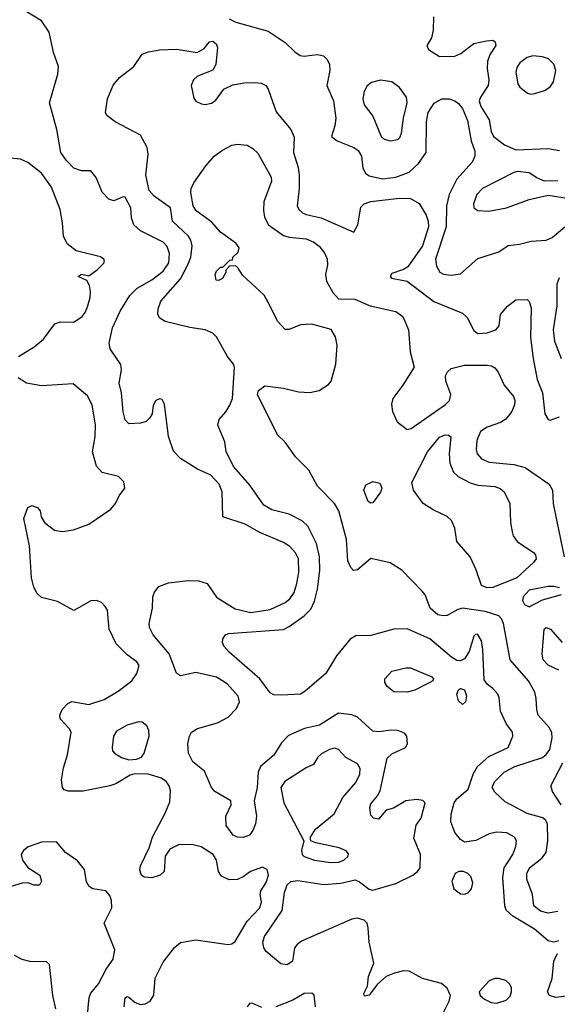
# Model space of a CAD drawing. Extents: x 1173029 to 1307123, y 522559 to 678521.
# Tile 262 of 623: x 1255081 to 1257903, y 585759 to 590921. Entities that reach past the tile are written whole.
import ezdxf

# ---------------------------------------------------------------- set-up
doc = ezdxf.new("R2010")
doc.units = 0

msp = doc.modelspace()

# ---------------------------------------------------------------- linework, layer by layer
at = {"layer": '0CON10XD'}
for points in [[(1257300, 585705), (1257334.6, 585775), (1257341.5, 585805), (1257325, 585843.1), (1257295, 585867.5), (1257195, 585894.6), (1257125, 585932.3), (1257095, 585933.6), (1257047.6, 585922.4), (1257005, 585904.2), (1256960, 585865), (1256915, 585806.7), (1256891.7, 585801.7), (1256887.5, 585815), (1256905.8, 585854.2), (1256912.1, 585905), (1256940.6, 585975), (1256914.6, 586085), (1256910.4, 586160.4), (1256904.6, 586184.6), (1256889.5, 586199.5), (1256855, 586210.8), (1256825, 586205.2), (1256560.1, 586089.9), (1256537, 586073), (1256524.3, 586055), (1256513.1, 585985), (1256485, 585966.4), (1256451.7, 585971.7), (1256375, 586035.6), (1256362, 586055), (1256357.3, 586085), (1256366.9, 586115), (1256459.1, 586250.9), (1256471.3, 586345), (1256485, 586385.8), (1256505, 586401.9), (1256541.7, 586408.3), (1256677.5, 586387.5), (1256766.8, 586393.2), (1256841.8, 586411.8), (1256865, 586401.5), (1256915, 586362.9), (1256935, 586356.9), (1257055, 586391.8), (1257144.2, 586435), (1257169.2, 586455), (1257182.5, 586475), (1257184.3, 586545), (1257150.3, 586629.7), (1257162.7, 586697.3), (1257188.8, 586735), (1257210, 586815), (1257197.3, 586827.3), (1257165, 586832), (1257107.5, 586825), (1257043.6, 586786.4), (1257003.9, 586776.1), (1256965, 586728.8), (1256937.5, 586735), (1256925, 586750), (1256918.8, 586791.2), (1256925, 586810), (1256958.9, 586851.1), (1256972.5, 586877.5), (1257010.5, 587049.5), (1257035, 587072.5), (1257106.7, 587105), (1257116.7, 587125), (1257113.3, 587165), (1257100.5, 587180.5), (1257065, 587194.3), (1257033.4, 587196.6), (1256965, 587187.5), (1256935, 587190.8), (1256855, 587263.5), (1256825, 587276.2), (1256755, 587284.5), (1256693, 587247), (1256655, 587221.5), (1256575.3, 587204.7), (1256492.6, 587167.4), (1256455, 587129.5), (1256414.8, 587065.2), (1256345.4, 587005), (1256332.8, 586975), (1256328.4, 586895), (1256312.1, 586825), (1256323.8, 586745), (1256319.1, 586705), (1256305, 586670), (1256287.1, 586645), (1256255, 586633.1), (1256224.5, 586634.5), (1256201.2, 586645), (1256165.5, 586695.5), (1256162.9, 586745), (1256192, 586805), (1256188.8, 586825), (1256104.7, 586874.7), (1256088.1, 586895), (1256050.7, 586980.7), (1255990.5, 587030.5), (1255966.5, 587075), (1255964.5, 587125), (1255972.9, 587165), (1255983.6, 587185), (1256015, 587205.3), (1256120, 587235), (1256175, 587263.3), (1256219.8, 587310.2), (1256234.4, 587345), (1256227.8, 587375), (1256169.6, 587439.6), (1256115, 587473.1), (1256005, 587497.5), (1255925, 587481.1), (1255905, 587494.2), (1255865.3, 587595.3), (1255781.2, 587695), (1255762.1, 587735), (1255760.9, 587755), (1255779.2, 587835), (1255780.8, 587895), (1255789.7, 587920.3), (1255811.3, 587948.7), (1255862.4, 587967.6), (1255965, 587980.3), (1256019.2, 587979.2), (1256064.7, 587964.7), (1256115, 587893.8), (1256212.2, 587832.2), (1256295, 587812.2), (1256395, 587827.8), (1256475, 587865.3), (1256498.9, 587885), (1256521.7, 587918.3), (1256536.5, 587965), (1256545.9, 588025), (1256544, 588095), (1256529.6, 588125), (1256498.7, 588158.7), (1256465, 588180.7), (1256342, 588232), (1256265.3, 588275.3), (1256146.7, 588315), (1256144.6, 588445), (1256128.5, 588485), (1256085, 588532.5), (1256014.7, 588564.7), (1255925, 588619.6), (1255889, 588659), (1255861.8, 588735), (1255841.4, 588905), (1255828.8, 588928.8), (1255815, 588933.8), (1255796.1, 588923.9), (1255782.7, 588897.3), (1255776.2, 588855), (1255765, 588833.3), (1255745, 588814), (1255716.2, 588806.2), (1255655, 588802), (1255635, 588823.3), (1255624.5, 588865), (1255615.6, 588965), (1255603.1, 589015), (1255615.8, 589085), (1255612.7, 589112.7), (1255555.8, 589195), (1255551.4, 589225), (1255567.8, 589305), (1255608, 589392), (1255658.9, 589475), (1255697.2, 589512.8), (1255775, 589557.3), (1255835, 589602.9), (1255863.7, 589646.3), (1255867.9, 589695), (1255855, 589731.9), (1255835, 589753.8), (1255715, 589814.6), (1255681.1, 589845), (1255667.3, 589882.7), (1255664.3, 589935), (1255635, 589990), (1255625, 589991.2), (1255575, 589970.8), (1255549.4, 589979.4), (1255515, 590016), (1255483, 590093), (1255455, 590128.8), (1255405, 590128.6), (1255365, 590141.5), (1255325, 590183.5), (1255297.3, 590225), (1255276, 590345), (1255237.5, 590485), (1255282.2, 590635), (1255285.6, 590675), (1255258, 590748), (1255236.9, 590855), (1255195, 590914.3), (1255115, 590964.3)], [(1256180.9, 590925), (1256215, 590907.1), (1256385, 590861.2), (1256475, 590801.8), (1256525, 590752.1), (1256553.2, 590733.2), (1256575, 590729.6), (1256615, 590735.4), (1256645, 590739.1), (1256675, 590730.5), (1256695, 590712.9), (1256707.1, 590685), (1256709.6, 590655), (1256693.3, 590575), (1256728.9, 590495), (1256740, 590405), (1256735.8, 590364.2), (1256718.3, 590308.3), (1256747.5, 590285), (1256835, 590251.2), (1256857.5, 590235), (1256874.5, 590205), (1256882.2, 590142.2), (1256896.9, 590116.9), (1256915, 590101.8), (1256985, 590087.1), (1257056.2, 590095), (1257125, 590122.2), (1257173.7, 590166.3), (1257213.9, 590225), (1257216.2, 590385), (1257225.4, 590434.6), (1257257.3, 590482.7), (1257297.5, 590505), (1257334.4, 590505.6), (1257365, 590495.6), (1257385, 590481.9), (1257405, 590454.4), (1257431.7, 590391.7), (1257450.8, 590285), (1257469.3, 590230.7), (1257470.8, 590205), (1257456.7, 590173.3), (1257375.9, 590085), (1257336, 590004), (1257322.1, 589945), (1257319.3, 589835), (1257264.2, 589665), (1257268.9, 589628.9), (1257287.1, 589597.1), (1257305, 589586.7), (1257345, 589580.9), (1257395, 589589.1), (1257485, 589669.1), (1257595.8, 589704.2), (1257645, 589736.2), (1257705, 589743.3), (1257765, 589760), (1257845, 589764), (1257875, 589778), (1257942, 589835)], [(1257253.6, 590935), (1257250.5, 590865), (1257241.9, 590825), (1257217.5, 590785), (1257226, 590765), (1257285, 590728.6), (1257365, 590730), (1257396.3, 590743.7), (1257465, 590796.4), (1257530.9, 590809.1), (1257565, 590813.8), (1257576.2, 590805), (1257580, 590785), (1257549.6, 590740.4), (1257535.9, 590704.1), (1257534.2, 590665), (1257543, 590605), (1257539.6, 590575), (1257499.4, 590515), (1257492.5, 590495), (1257501.8, 590465), (1257544.6, 590395), (1257555.4, 590335), (1257567.7, 590307.7), (1257625, 590265.3), (1257685, 590238.4), (1257855, 590246.1), (1257915, 590235.5)], [(1257616.7, 586423.3), (1257623.8, 586475), (1257668.5, 586545), (1257685, 586586.7), (1257687.9, 586615), (1257678.5, 586635), (1257637.1, 586657.1), (1257585, 586661.5), (1257545, 586653.1), (1257475, 586616.9), (1257415, 586608.8), (1257395, 586622.5), (1257365, 586660), (1257344.8, 586715), (1257345.9, 586755), (1257360.8, 586815), (1257375, 586835.2), (1257434.1, 586885.9), (1257460.8, 586965), (1257484.4, 587005.6), (1257542.7, 587057.3), (1257644.2, 587105), (1257670, 587165), (1257668, 587185), (1257635, 587231.2), (1257603.8, 587295), (1257597.5, 587365), (1257590, 587385), (1257565, 587414), (1257536.2, 587435), (1257519.5, 587459.5), (1257511.4, 587618.6), (1257505.5, 587665), (1257485, 587698), (1257475, 587698.8), (1257465, 587688.8), (1257440.8, 587609.2), (1257415, 587570.8), (1257395, 587558.6), (1257375, 587561.4), (1257347.9, 587577.9), (1257234.4, 587675), (1257115, 587727.3), (1257044.5, 587725.5), (1256925, 587691.5), (1256845, 587690), (1256816.5, 587673.5), (1256744.4, 587585.6), (1256687.2, 587492.8), (1256580.3, 587399.7), (1256555, 587384.4), (1256455, 587380), (1256415, 587381.4), (1256395, 587392.5), (1256341.5, 587465), (1256180.6, 587605), (1256153.3, 587636.7), (1256145.8, 587655), (1256148, 587675), (1256161.2, 587695), (1256176.7, 587703.3), (1256465, 587724.4), (1256495, 587739.1), (1256574.2, 587795.8), (1256609.1, 587830.9), (1256628.1, 587871.9), (1256644.3, 587935.7), (1256657.1, 588035), (1256655.3, 588105), (1256639.6, 588175), (1256593.1, 588265), (1256563.1, 588293.1), (1256495, 588328.9), (1256405, 588350.5), (1256361.9, 588375), (1256289.9, 588479.9), (1256205, 588575.7), (1256164.6, 588655), (1256157.1, 588707.1), (1256121.2, 588795), (1256128, 588825), (1256162.5, 588865), (1256185, 588900), (1256198.2, 588935), (1256208.1, 589098.1), (1256203.3, 589115), (1256172.5, 589155), (1256115, 589257.5), (1256095, 589276.9), (1256055.4, 589295.4), (1255975, 589306.7), (1255845, 589337.8), (1255816.2, 589356.2), (1255805.6, 589375), (1255807.3, 589405), (1255822.5, 589445), (1255925, 589562.9), (1255964, 589636), (1255978.8, 589675), (1255986.5, 589735), (1255979.3, 589765), (1255966.8, 589785), (1255883.3, 589865), (1255873.1, 589935), (1255786.3, 589996.3), (1255760.9, 590025), (1255743.1, 590105), (1255755.7, 590215), (1255749.8, 590250.2), (1255714.7, 590314.7), (1255582.9, 590385), (1255538.8, 590418.8), (1255531.2, 590435), (1255542.5, 590505), (1255572.7, 590577.3), (1255605, 590616.8), (1255680.5, 590675), (1255725, 590739.2), (1255757.4, 590752.6), (1255815, 590762.7), (1255905, 590766.1), (1256012.1, 590747.9), (1256050, 590770), (1256077.5, 590805), (1256095, 590808.8), (1256112, 590795), (1256119.4, 590775), (1256110, 590685), (1256094.3, 590655.7), (1256015, 590624.5), (1255993.1, 590605), (1255981.6, 590575), (1255995, 590508.8), (1256005, 590494.3), (1256035, 590479.4), (1256055, 590475.8), (1256087.3, 590482.7), (1256111.2, 590498.8), (1256153.2, 590556.8), (1256199.2, 590579.2), (1256259.8, 590590.2), (1256315, 590592.3), (1256348, 590588), (1256372.5, 590575), (1256385, 590556.2), (1256428.1, 590438.1), (1256505.2, 590345.2), (1256521.8, 590305), (1256517.6, 590225), (1256542.5, 590145), (1256548.6, 590105), (1256548.3, 590035), (1256538, 589945), (1256547.1, 589925), (1256565, 589908.8), (1256585, 589898.8), (1256662.8, 589882.8), (1256835, 589806.7), (1256855.4, 589844.6), (1256872.4, 589937.6), (1256889.2, 589955), (1256925, 589968), (1257075, 589984.7), (1257132.8, 589982.8), (1257177.2, 589957.2), (1257215.2, 589895.2), (1257225.9, 589865), (1257226.2, 589835), (1257194.7, 589735), (1257118.1, 589625), (1257095, 589610.6), (1257035, 589590.8), (1257026, 589575), (1257032, 589565), (1257115, 589549.6), (1257255, 589442.5), (1257405, 589382.5), (1257429.5, 589359.5), (1257465, 589290.6), (1257485.5, 589275.5), (1257535, 589279.6), (1257580, 589295), (1257598, 589315), (1257604, 589375), (1257641.7, 589418.3), (1257685, 589452.5), (1257745, 589453.3), (1257755, 589443.3), (1257765, 589410), (1257762.9, 589255), (1257776.9, 589145), (1257797.5, 589035), (1257825.3, 588965.3), (1257837.1, 588855), (1257854.2, 588824.2), (1257865, 588821.2), (1257915, 588838.1)], [(1257765, 590531.1), (1257785, 590534.4), (1257835, 590549.5), (1257865, 590568.6), (1257882.2, 590595), (1257895.6, 590655), (1257885, 590687.5), (1257855.8, 590715), (1257825, 590725.5), (1257775, 590730.4), (1257745, 590722.1), (1257705.7, 590695), (1257689.8, 590670.2), (1257685.6, 590645), (1257695.6, 590585), (1257706.3, 590566.3), (1257746.3, 590536.3), (1257765, 590531.1)], [(1257025, 590286), (1257065, 590292.2), (1257076.7, 590303.3), (1257085.4, 590325), (1257094.8, 590405.2), (1257114.1, 590485), (1257110.7, 590515), (1257075.2, 590565.2), (1257035, 590594.6), (1256975, 590603.8), (1256928.2, 590591.8), (1256905, 590574.3), (1256889.6, 590545), (1256882, 590505), (1256889.3, 590475), (1256935, 590414.3), (1256978.1, 590308.1), (1256995, 590294.7), (1257025, 590286)], [(1257905, 586245.3), (1257855, 586236.7), (1257815, 586246.6), (1257778.9, 586275), (1257772.2, 586335), (1257742.7, 586415), (1257742.8, 586445), (1257757.5, 586475), (1257821.2, 586525), (1257844.5, 586555), (1257852.3, 586615), (1257850.9, 586705), (1257840.6, 586725), (1257826.5, 586736.5), (1257745, 586759.6), (1257629.8, 586819.8), (1257575, 586871.4), (1257560.5, 586895), (1257572.5, 586925), (1257624.7, 586975.3), (1257679.2, 587005), (1257825, 587053.2), (1257845, 587068.8), (1257863.5, 587095), (1257876.1, 587155), (1257874, 587184), (1257859.3, 587209.3), (1257802.3, 587275), (1257794.6, 587305), (1257792, 587362), (1257784.7, 587394.7), (1257752.1, 587455), (1257654.7, 587564.7), (1257619.6, 587755), (1257609.7, 587779.7), (1257595.4, 587795.4), (1257525, 587817.5), (1257405, 587835.4), (1257380.9, 587829.1), (1257325, 587797.7), (1257304.6, 587794.6), (1257275, 587800.9), (1257235.7, 587835), (1257208.6, 587905), (1257194, 587925), (1257087.1, 588035), (1257025, 588073.6), (1256925, 588096.2), (1256855, 588036), (1256833.1, 588033.1), (1256818.9, 588048.9), (1256803.8, 588083.8), (1256796.5, 588195), (1256755.4, 588345), (1256733.5, 588385), (1256644.3, 588475), (1256599.5, 588559.5), (1256528.9, 588628.9), (1256474, 588705), (1256434.5, 588744.5), (1256328.8, 588955), (1256335, 588977.5), (1256368.3, 589001.7), (1256465, 588989.5), (1256545, 588969.6), (1256604.6, 588965.4), (1256653.1, 588976.9), (1256702.4, 589007.6), (1256715.7, 589025), (1256740, 589115), (1256747.1, 589215), (1256738.8, 589258.8), (1256716.1, 589296.1), (1256615, 589324.3), (1256555, 589320.9), (1256495, 589296.7), (1256475, 589296.9), (1256435, 589339.4), (1256397.1, 589415), (1256365, 589477.1), (1256250.5, 589580.5), (1256228.3, 589618.3), (1256215, 589630), (1256181.7, 589628.3), (1256162.5, 589607.5), (1256162.5, 589595), (1256145.9, 589564.1), (1256125, 589553.3), (1256112.5, 589555), (1256106.7, 589585), (1256115, 589602.5), (1256135, 589622.5), (1256147.5, 589622.5), (1256185, 589660), (1256198.3, 589661.7), (1256200, 589675), (1256228.3, 589701.7), (1256232.5, 589725), (1256215, 589750), (1256135, 589807.5), (1256089.5, 589859.5), (1256008.1, 589918.1), (1255992.6, 589945), (1255979.6, 590015), (1255980.9, 590035), (1255994.5, 590065), (1256058.2, 590155), (1256101.9, 590205), (1256145, 590236.7), (1256195, 590262.7), (1256225, 590267.7), (1256275, 590262.2), (1256305, 590245.6), (1256331.4, 590221.4), (1256401.2, 590095), (1256403.3, 590075), (1256361.9, 589965), (1256360.3, 589920.3), (1256366.9, 589885), (1256387.5, 589845), (1256465, 589790), (1256495, 589781.2), (1256585, 589772.4), (1256625.7, 589755), (1256653.6, 589733.6), (1256682.5, 589695), (1256695.6, 589664.4), (1256696.7, 589635), (1256685.6, 589585), (1256690.7, 589550.7), (1256725, 589490), (1256755, 589457.5), (1256840, 589455), (1256920.5, 589420.5), (1257055, 589390.5), (1257092.5, 589365), (1257121.5, 589295), (1257130.2, 589180.2), (1257150.7, 589099.3), (1257091.5, 589005), (1257039.1, 588935), (1257032.5, 588905), (1257037, 588867), (1257063.2, 588813.2), (1257115, 588773.1), (1257135, 588777.1), (1257205, 588826.4)], [(1255074.3, 589155), (1255158, 589205), (1255206.2, 589245), (1255265, 589325.8), (1255295, 589337.5), (1255365, 589335.6), (1255410, 589365), (1255425.6, 589385), (1255436.7, 589415), (1255451.4, 589465), (1255452.5, 589495), (1255447.5, 589527.5), (1255433, 589553), (1255387.5, 589575), (1255405, 589586.2), (1255445, 589577.5), (1255489.7, 589610.3), (1255523.3, 589645), (1255526.2, 589655), (1255523.3, 589665), (1255505, 589677.1), (1255378.3, 589708.3), (1255330.5, 589745), (1255311.5, 589785), (1255306.7, 589855), (1255293.3, 589925), (1255248, 590042), (1255195, 590116.9), (1255125, 590172.2), (1255085, 590189.4), (1254975, 590200)], [(1257905, 590076), (1257835, 590074.2), (1257795, 590090.8), (1257755, 590118), (1257694.1, 590124.1), (1257675, 590119.4), (1257510.8, 590035), (1257480.6, 590005), (1257463.1, 589955), (1257464.3, 589935), (1257485, 589921.1), (1257542.6, 589917.4), (1257636.2, 589935), (1257755, 589977.5), (1257855, 590001.2), (1257965, 589982.5)], [(1257912.4, 589567.6), (1257900.5, 589535), (1257899.4, 589420.6), (1257881.7, 589295), (1257888.6, 589235), (1257923.6, 589145)], [(1257205, 588826.4), (1257316.3, 588903.7), (1257337.8, 588925), (1257343.3, 588955), (1257317.5, 589025), (1257316.1, 589053.9), (1257326.2, 589075), (1257345, 589091.2), (1257415, 589110), (1257535, 589110), (1257556.9, 589106.9), (1257575, 589095.6), (1257592.6, 589072.6), (1257623.9, 589005), (1257672.1, 588945), (1257679.2, 588925), (1257677.9, 588902.1), (1257664.1, 588865.9), (1257633.4, 588826.6), (1257605, 588809.6), (1257534.7, 588785.3), (1257498.9, 588761.1), (1257480.4, 588715), (1257477, 588667), (1257482.1, 588645), (1257505, 588617.8), (1257545, 588601.2), (1257675, 588589.2), (1257733.3, 588573.3), (1257860.8, 588485), (1257878.1, 588455), (1257881.4, 588385), (1257900.3, 588289.7), (1257938.7, 588105)], [(1255629.2, 585745), (1255635, 585792.5), (1255645, 585800), (1255655, 585796.2), (1255687.5, 585767.5), (1255715, 585757.5), (1255739.3, 585760.7), (1255765.4, 585774.6), (1255785, 585807.5), (1255792.5, 585895), (1255835, 585980), (1255893.1, 586056.9), (1255925, 586082.9), (1256005, 586096.8), (1256175, 586072.9), (1256195, 586075.8), (1256211.4, 586088.6), (1256274.5, 586195), (1256341.9, 586265), (1256350.6, 586295), (1256344, 586335), (1256347.1, 586352.9), (1256375, 586398), (1256386.9, 586435), (1256380, 586465), (1256355, 586477.1), (1256293.3, 586455), (1256255, 586426.2), (1256225, 586412.5), (1256180.9, 586410.9), (1256140.9, 586430.9), (1256124, 586455), (1256114.4, 586515), (1256097.5, 586545), (1256033.5, 586583.5), (1255985, 586597.1), (1255915, 586594.1), (1255868.5, 586571.5), (1255845.5, 586535), (1255840, 586455), (1255818.8, 586435), (1255775, 586422.5), (1255735, 586426), (1255721.2, 586435), (1255711.7, 586461.7), (1255715.8, 586485), (1255760.9, 586579.1), (1255777.5, 586635), (1255845, 586760), (1255869.8, 586820.2), (1255872, 586878), (1255866.2, 586905), (1255852.2, 586925), (1255825, 586944.6), (1255755, 586964.5), (1255685, 586967.5), (1255660.3, 586959.7), (1255586.7, 586915), (1255555, 586904.5), (1255415, 586875.6), (1255335.7, 586875.7), (1255315, 586884), (1255306.2, 586895), (1255300, 586935), (1255310.9, 586999.1), (1255333, 587067), (1255352, 587185), (1255341.2, 587205), (1255293.8, 587255), (1255291.2, 587275), (1255304, 587305), (1255334.5, 587335.5), (1255355, 587347.1), (1255445, 587330.6), (1255525, 587356.9), (1255598.9, 587401.1), (1255670, 587455), (1255696.8, 587493.2), (1255709.2, 587535), (1255696, 587555), (1255645, 587590.6), (1255588.3, 587648.3), (1255550.6, 587725), (1255541.4, 587825), (1255530.8, 587845), (1255510, 587865), (1255485, 587875.6), (1255455, 587873.3), (1255365, 587822.5), (1255280.2, 587870.2), (1255195, 587891.2), (1255173.2, 587913.2), (1255155.9, 587945.9), (1255142.7, 587995), (1255132.8, 588162.8), (1255104, 588305), (1255125, 588362.5), (1255145, 588373.3), (1255175, 588363.3), (1255188.8, 588345), (1255193.8, 588315), (1255210.8, 588285), (1255264, 588244), (1255305, 588238.2), (1255363.1, 588246.9), (1255443.7, 588276.3), (1255560, 588355), (1255585, 588383.8), (1255603.8, 588425), (1255632.5, 588465), (1255628.3, 588498.3), (1255600, 588525), (1255515, 588546.7), (1255485, 588580), (1255462.7, 588655), (1255477.5, 588735), (1255478.9, 588795), (1255462.1, 588902.1), (1255438, 588948), (1255361.8, 589011.8), (1255195, 589001.1), (1255116.7, 589015), (1255073.3, 589043.3)], [(1257535, 587942.2), (1257504.4, 587954.4), (1257477.1, 588037.1), (1257444.7, 588104.7), (1257375.4, 588185), (1257364.6, 588255), (1257346.8, 588295), (1257325, 588315.3), (1257250.8, 588350.8), (1257199.4, 588385), (1257147.5, 588455), (1257140, 588495), (1257220.8, 588655), (1257285, 588731.4), (1257314, 588744), (1257332.5, 588742.5), (1257343.8, 588733.8), (1257335.4, 588645), (1257338.2, 588595), (1257357.9, 588547.9), (1257382.9, 588525), (1257445, 588492), (1257485, 588480.3), (1257575, 588472.7), (1257602.4, 588462.4), (1257624.4, 588445), (1257653.8, 588385), (1257657.3, 588285), (1257665.5, 588235.5), (1257671.4, 588215), (1257691.4, 588185), (1257777.4, 588127.4), (1257788.5, 588115), (1257791.8, 588095), (1257777.5, 588075), (1257690.4, 587995), (1257565, 587944.5), (1257535, 587942.2)], [(1256925, 588385.8), (1256910.8, 588395), (1256886.9, 588455), (1256897.4, 588482.6), (1256935, 588499.4), (1256970.8, 588490.8), (1256982.5, 588465), (1256975, 588443.8), (1256935, 588388), (1256925, 588385.8)], [(1257915, 587942.5), (1257885, 587950), (1257855, 587948.6), (1257755, 587929.6), (1257723.1, 587895), (1257720.8, 587875), (1257730, 587855), (1257755, 587843.1), (1257825, 587880), (1257925, 587907.5)], [(1257911.1, 587511.1), (1257855, 587536.9), (1257828.9, 587565), (1257823.1, 587595), (1257834, 587725), (1257845, 587733.8), (1257866.2, 587725), (1257928.1, 587655)], [(1257115, 587394.4), (1257045, 587396.9), (1257010.6, 587425), (1256998.1, 587445), (1256997.1, 587465), (1257035, 587505.6), (1257107.9, 587522.1), (1257132.1, 587522.1), (1257245, 587476), (1257253.3, 587465), (1257250, 587455), (1257234.2, 587445.8), (1257154.5, 587405.5), (1257115, 587394.4)], [(1257405, 587331.2), (1257385, 587350), (1257376.1, 587383.9), (1257385, 587407.5), (1257395, 587413.8), (1257415, 587407.5), (1257425.7, 587375.7), (1257421.2, 587345), (1257405, 587331.2)], [(1255655, 587040), (1255695, 587044.2), (1255720, 587055), (1255734.6, 587075.4), (1255761.4, 587165), (1255759.7, 587195), (1255748.3, 587218.3), (1255725, 587237.1), (1255705, 587240.4), (1255645, 587222.7), (1255588.6, 587191.4), (1255574.3, 587165), (1255566, 587105), (1255568.3, 587088.3), (1255578.8, 587075), (1255615, 587052), (1255655, 587040)], [(1256715, 586501.4), (1256755, 586503.5), (1256782.2, 586515), (1256804.4, 586535), (1256807.3, 586547.3), (1256794, 586564), (1256758.5, 586578.5), (1256635, 586606), (1256610, 586615), (1256607.5, 586625), (1256607.5, 586635), (1256633.3, 586676.7), (1256732.4, 586757.6), (1256777.8, 586842.2), (1256845, 586922.2), (1256867.1, 586965), (1256868.4, 586995), (1256855, 587019.6), (1256793.4, 587053.4), (1256755, 587094), (1256735, 587101.4), (1256706.7, 587095), (1256665, 587071.2), (1256646.7, 587055), (1256623.9, 587016.1), (1256585, 586998.6), (1256473.2, 586926.8), (1256451.3, 586895), (1256468.2, 586815), (1256573.3, 586615), (1256560.6, 586565), (1256563.1, 586545), (1256575, 586533.8), (1256628.8, 586515), (1256715, 586501.4)], [(1257922.5, 586805), (1257877.5, 586875), (1257869.6, 586905), (1257931.2, 587025)], [(1255428.9, 585615), (1255445.8, 585795), (1255455, 585817.5), (1255494.5, 585865.5), (1255535, 585942.2), (1255572.5, 585995), (1255580, 586045), (1255524.3, 586185), (1255564.4, 586265), (1255563.2, 586303.2), (1255555, 586330), (1255533.9, 586353.9), (1255465, 586363.8), (1255446.1, 586376.1), (1255431.7, 586401.7), (1255421.4, 586465), (1255385, 586510.8), (1255321.2, 586555), (1255275, 586610), (1255195, 586609.4), (1255126.1, 586583.9), (1255100.8, 586565), (1255089.4, 586545), (1255096.9, 586515), (1255125, 586476), (1255186.7, 586435), (1255196.7, 586405), (1255185, 586382.5), (1255155, 586383.3), (1255125.9, 586395.9), (1255095, 586394.2), (1254915, 586338.9)], [(1257415, 586335.8), (1257435, 586343.8), (1257452, 586365), (1257459.2, 586395), (1257448.7, 586428.7), (1257432.5, 586445), (1257410, 586455), (1257385.4, 586454.6), (1257367.5, 586445), (1257350, 586405), (1257359.2, 586365), (1257395, 586337.1), (1257415, 586335.8)], [(1257908.8, 586091.2), (1257885, 586083.8), (1257855, 586091.4), (1257783.4, 586153.4), (1257670.2, 586220.2), (1257635, 586252.2), (1257627.3, 586275), (1257616.7, 586423.3)], [(1255271.9, 585735), (1255255.6, 585805), (1255237.5, 585967.5), (1255221.7, 585981.7), (1255135, 585984), (1255095, 585993.8), (1255055, 586013.8)], [(1257965, 585803.5), (1257895, 585794.4), (1257861.2, 585805), (1257851.9, 585825), (1257876.4, 585893.6), (1257884.3, 585985.7), (1257904.1, 586025.9)], [(1257585, 585764.6), (1257635, 585780.8), (1257655, 585801.2), (1257662.9, 585825), (1257662.5, 585845), (1257653.8, 585865), (1257632.7, 585882.7), (1257595, 585894.3), (1257575, 585894.3), (1257545, 585882.5), (1257492.5, 585825), (1257498, 585805), (1257520, 585785), (1257555, 585768.5), (1257585, 585764.6)], [(1256634.2, 585745), (1256627, 585807), (1256615, 585817.5), (1256575, 585816), (1256515, 585780), (1256425.8, 585745.8)], [(1256351.7, 585741.7), (1256305, 585763.8), (1256290, 585765), (1256276, 585745)]]:
    msp.add_lwpolyline(points, dxfattribs=at)

doc.saveas('drawing.dxf')
